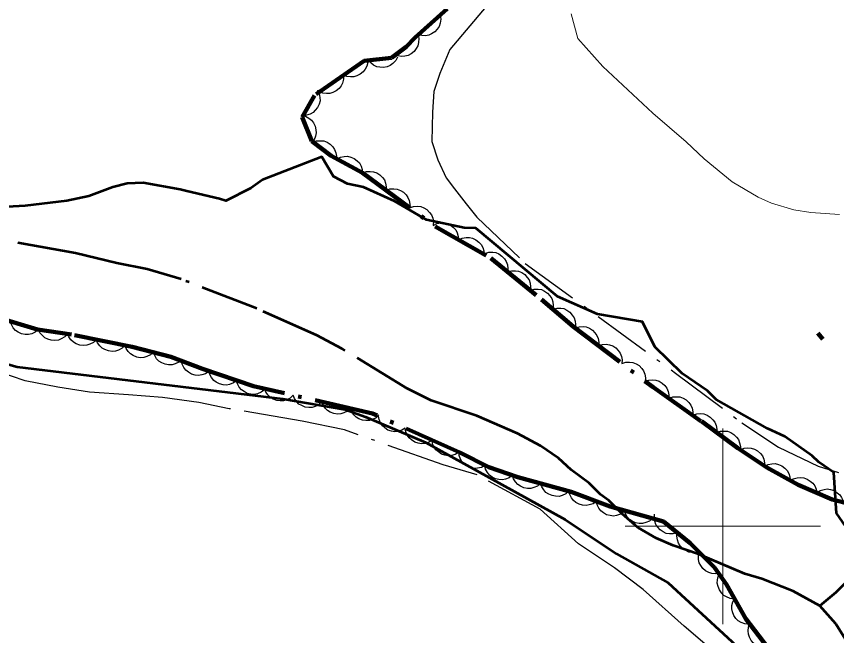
# Model space of a CAD drawing. Extents: x 386081 to 389416, y 5130568 to 5134082.
# Drawn here: x 387127.7 to 387211.7, y 5132388.8 to 5132452.2 of the extents above; entities that cross this region are included whole.
import ezdxf

# ---------------------------------------------------------------- set-up
doc = ezdxf.new("R2010")
doc.units = 0
doc.header["$LTSCALE"] = 1.2
for name, pattern in [('DASH_DOUBLE_DOT', [9.2, 5, -1.2, 0.3, -1.2, 0.3, -1.2]), ('DOT_DASHED', [7.7, 5, -1.2, 0.3, -1.2]), ('LONG_DASHED', [7.5, 6, -1.5])]:
    doc.linetypes.add(name, pattern=pattern)
for name, color, linetype, lineweight in [('1', 7, 'Continuous', 53), ('2', 7, 'Continuous', 13), ('3', 7, 'Continuous', 140), ('4', 7, 'DASH_DOUBLE_DOT', 53), ('41', 7, 'DOT_DASHED', 25), ('44', 7, 'Continuous', 25), ('61', 7, 'Continuous', 13)]:
    doc.layers.add(name, color=color, linetype=linetype, lineweight=lineweight)

msp = doc.modelspace()

# ---------------------------------------------------------------- linework, layer by layer
at = {"layer": '1', "linetype": 'LONG_DASHED'}
msp.add_lwpolyline([(387145.13, 5132434.28), (387144.46, 5132434.47), (387140.66, 5132435.13), (387139.03, 5132435.07), (387137.56, 5132434.7), (387135.1, 5132433.76), (387132.87, 5132433.3), (387128.58, 5132432.8), (387122.45, 5132432.47), (387120.64, 5132432.76), (387118.34, 5132433.54), (387113.42, 5132435.51), (387106.5, 5132437.95), (387098.86, 5132440.25), (387086.03, 5132444.5), (387082.98, 5132445.94), (387078.46, 5132448.4), (387071.94, 5132449.51), (387067.73, 5132451.13)], dxfattribs=at)
at = {"layer": '1'}
for points in [[(387213.24, 5132399.04), (387211.63, 5132401.36), (387211.36, 5132405.51), (387209.85, 5132406.55), (387209.14, 5132407.21), (387206.35, 5132409.2), (387204.59, 5132410.01), (387199.33, 5132412.96), (387198.45, 5132413.86), (387195.83, 5132415.63), (387193.04, 5132418.36), (387191.8, 5132420.91), (387187.17, 5132421.69), (387183.09, 5132423.51), (387174.74, 5132430.51), (387173.54, 5132430.53), (387169.67, 5132431.36), (387166.41, 5132433.26), (387163.23, 5132434.7), (387161.6, 5132435.04), (387160.14, 5132435.78), (387158.96, 5132437.8), (387152.9, 5132435.44), (387151.68, 5132434.59), (387149.14, 5132433.3), (387148.5, 5132433.51), (387145.13, 5132434.28)], [(387107.54, 5132422.08), (387127.76, 5132416.3), (387154.97, 5132413.03), (387161.35, 5132411.95), (387163.44, 5132411.19), (387169.61, 5132408.59), (387183.87, 5132400.69), (387189.13, 5132397.18), (387194.4, 5132394.23), (387201.38, 5132387.82)]]:
    msp.add_lwpolyline(points, dxfattribs=at)
at = {"layer": '2'}
msp.add_lwpolyline([(387211.94, 5132431.91), (387209.02, 5132432.11), (387207.28, 5132432.36), (387204.98, 5132433.06), (387203.62, 5132433.68), (387200.96, 5132435.24), (387198.11, 5132437.6), (387196.25, 5132439.34), (387192.85, 5132442.26), (387187.72, 5132447.05), (387185.16, 5132449.89), (387184.5, 5132452.44)], dxfattribs=at)
at = {"layer": '3'}
msp.add_line((387209.74, 5132419.76), (387210.25, 5132419.15), dxfattribs=at)
at = {"layer": '4'}
for points in [[(387266.09, 5132452.16), (387259.7, 5132445.14), (387254.25, 5132438.93), (387252.43, 5132437.02), (387249.18, 5132434.07), (387241.78, 5132426.17), (387233.79, 5132418.06), (387228.25, 5132412.22), (387219.38, 5132403.12), (387216.17, 5132399.46), (387215.04, 5132397.98), (387213.2, 5132394.88), (387211.58, 5132393.22), (387209.95, 5132391.87)], [(387213.78, 5132386.53), (387211.56, 5132390.01), (387209.95, 5132391.87), (387207.22, 5132393.37), (387203.99, 5132394.63), (387202.25, 5132395.13), (387197.53, 5132397.14), (387194.92, 5132398.02), (387193.18, 5132398.77), (387191.32, 5132399.89), (387189.71, 5132401.26), (387188.35, 5132402.63), (387187.48, 5132403.26), (387186.34, 5132404.41), (387184.48, 5132405.78), (387183.18, 5132406.96), (387181.36, 5132408.24), (387179, 5132409.49), (387174.84, 5132411.31), (387170.16, 5132412.86), (387167.68, 5132414.11), (387161.04, 5132418.17), (387158.43, 5132419.54), (387152.32, 5132422.27), (387144.56, 5132425.28), (387141.08, 5132426.29), (387137.97, 5132426.93), (387133.74, 5132427.94), (387126.78, 5132429.21)]]:
    msp.add_lwpolyline(points, dxfattribs=at)
at = {"layer": '41'}
for points in [[(387216.69, 5132493.31), (387199.93, 5132477.37), (387194.01, 5132470.7), (387185.37, 5132462.67), (387175.79, 5132453.18), (387172.06, 5132448.79), (387171.05, 5132446.32), (387170.42, 5132444.47), (387170.28, 5132442.37), (387170.21, 5132439.36), (387170.82, 5132437.5), (387171.68, 5132435.64), (387172.55, 5132434.53), (387173.73, 5132432.99), (387174.84, 5132431.62), (387179.79, 5132426.9), (387195.16, 5132415.68), (387201.97, 5132410.58), (387205.69, 5132408.08), (387209.75, 5132406.15), (387211.86, 5132405.52)], [(387199.36, 5132386.96), (387196.04, 5132389.8), (387191.87, 5132393.52), (387188.92, 5132395.74), (387185.23, 5132398.22), (387181.31, 5132401.77), (387174.86, 5132405.27), (387171.39, 5132406.28), (387161.28, 5132409.86), (387156.93, 5132410.75), (387149.47, 5132412.03), (387146.36, 5132412.67), (387142.64, 5132413.18), (387139.16, 5132413.45), (387135.18, 5132413.72), (387131.95, 5132414.23), (387128.59, 5132414.87), (387123.94, 5132416.43)]]:
    msp.add_lwpolyline(points, dxfattribs=at)
at = {"layer": '44', "linetype": 'DOT_DASHED', "lineweight": 90}
for points in [[(387171.8, 5132452.93), (387168.53, 5132450.01), (387167.6, 5132449.04), (387166.08, 5132447.94), (387163.3, 5132447.62), (387158.2, 5132444.09), (387156.94, 5132441.87), (387157.92, 5132439.39), (387159.9, 5132437.9), (387163.13, 5132436.15), (387170.56, 5132430.67), (387176.26, 5132427.42), (387181.46, 5132423.19), (387184.68, 5132420.45), (387192.86, 5132414.23), (387197.81, 5132410.74), (387201.53, 5132408), (387204.51, 5132406), (387207.73, 5132404.25), (387211.21, 5132402.75), (387213.2, 5132402.24)], [(387205.56, 5132386.33), (387202.35, 5132390.55), (387200.37, 5132394.03), (387199.14, 5132395.77), (387196.66, 5132398.26), (387193.94, 5132400.5), (387188.47, 5132402.01), (387184.49, 5132403.52), (387179.03, 5132405.04), (387176.04, 5132406.04), (387173.07, 5132407.54), (387164.13, 5132411.55), (387151.95, 5132414.34), (387146.74, 5132416.1), (387143.51, 5132417.35), (387139.53, 5132418.36), (387133.32, 5132419.63), (387129.84, 5132420.15), (387125.62, 5132421.41)]]:
    msp.add_lwpolyline(points, dxfattribs=at)
at = {"layer": '44'}
for points in [[(387171.08, 5132452.28), (387171.13, 5132451.87), (387171.07, 5132451.47), (387170.97, 5132451.15), (387170.78, 5132450.86), (387170.53, 5132450.59), (387170.2, 5132450.39), (387169.91, 5132450.24), (387169.56, 5132450.19), (387169.19, 5132450.2), (387168.84, 5132450.29)], [(387168.82, 5132450.31), (387168.9, 5132449.9), (387168.87, 5132449.5), (387168.8, 5132449.17), (387168.63, 5132448.87), (387168.4, 5132448.58), (387168.09, 5132448.35), (387167.81, 5132448.18), (387167.47, 5132448.11), (387167.1, 5132448.08), (387166.74, 5132448.14)], [(387163.66, 5132447.87), (387163.66, 5132447.45), (387163.55, 5132447.06), (387163.41, 5132446.76), (387163.18, 5132446.49), (387162.9, 5132446.25), (387162.55, 5132446.09), (387162.24, 5132445.98), (387161.89, 5132445.98), (387161.53, 5132446.03), (387161.19, 5132446.16)], [(387166.71, 5132448.01), (387166.52, 5132447.64), (387166.23, 5132447.35), (387165.97, 5132447.15), (387165.65, 5132447.02), (387165.28, 5132446.95), (387164.9, 5132446.97), (387164.58, 5132447.02), (387164.26, 5132447.18), (387163.97, 5132447.4), (387163.73, 5132447.67)], [(387161.19, 5132446.16), (387161.19, 5132445.74), (387161.08, 5132445.35), (387160.95, 5132445.05), (387160.72, 5132444.78), (387160.43, 5132444.55), (387160.09, 5132444.38), (387159.78, 5132444.28), (387159.43, 5132444.27), (387159.06, 5132444.32), (387158.72, 5132444.45)], [(387158.51, 5132444.64), (387158.7, 5132444.27), (387158.77, 5132443.87), (387158.78, 5132443.54), (387158.69, 5132443.2), (387158.53, 5132442.86), (387158.29, 5132442.56), (387158.06, 5132442.33), (387157.75, 5132442.17), (387157.39, 5132442.06), (387157.03, 5132442.03)], [(387156.87, 5132442.05), (387157.28, 5132441.95), (387157.63, 5132441.75), (387157.9, 5132441.56), (387158.11, 5132441.27), (387158.27, 5132440.94), (387158.35, 5132440.57), (387158.38, 5132440.24), (387158.31, 5132439.9), (387158.18, 5132439.55), (387157.97, 5132439.26)], [(387158.04, 5132439.3), (387158.43, 5132439.44), (387158.84, 5132439.45), (387159.17, 5132439.42), (387159.49, 5132439.29), (387159.81, 5132439.09), (387160.07, 5132438.81), (387160.27, 5132438.56), (387160.38, 5132438.22), (387160.45, 5132437.86), (387160.43, 5132437.5)], [(387160.49, 5132437.58), (387160.86, 5132437.77), (387161.26, 5132437.85), (387161.59, 5132437.87), (387161.93, 5132437.78), (387162.27, 5132437.64), (387162.57, 5132437.4), (387162.8, 5132437.17), (387162.97, 5132436.86), (387163.09, 5132436.51), (387163.12, 5132436.15)], [(387163.12, 5132436.15), (387163.52, 5132436.29), (387163.92, 5132436.31), (387164.25, 5132436.28), (387164.58, 5132436.15), (387164.9, 5132435.96), (387165.16, 5132435.68), (387165.36, 5132435.43), (387165.48, 5132435.1), (387165.55, 5132434.73), (387165.54, 5132434.37)], [(387165.54, 5132434.37), (387165.93, 5132434.51), (387166.34, 5132434.53), (387166.67, 5132434.5), (387167, 5132434.37), (387167.31, 5132434.18), (387167.58, 5132433.9), (387167.78, 5132433.65), (387167.9, 5132433.32), (387167.97, 5132432.95), (387167.95, 5132432.59)], [(387167.95, 5132432.59), (387168.35, 5132432.73), (387168.75, 5132432.75), (387169.08, 5132432.72), (387169.41, 5132432.59), (387169.72, 5132432.4), (387169.99, 5132432.12), (387170.19, 5132431.87), (387170.31, 5132431.54), (387170.38, 5132431.17), (387170.37, 5132430.81)], [(387170.35, 5132430.79), (387170.73, 5132430.97), (387171.13, 5132431.04), (387171.46, 5132431.05), (387171.8, 5132430.96), (387172.13, 5132430.8), (387172.43, 5132430.56), (387172.66, 5132430.33), (387172.82, 5132430.01), (387172.93, 5132429.66), (387172.96, 5132429.3)], [(387172.96, 5132429.3), (387173.33, 5132429.49), (387173.73, 5132429.55), (387174.06, 5132429.56), (387174.4, 5132429.47), (387174.74, 5132429.32), (387175.04, 5132429.08), (387175.27, 5132428.84), (387175.43, 5132428.53), (387175.54, 5132428.18), (387175.56, 5132427.82)], [(387175.64, 5132427.92), (387176.04, 5132428.05), (387176.45, 5132428.04), (387176.77, 5132428), (387177.09, 5132427.86), (387177.4, 5132427.65), (387177.65, 5132427.36), (387177.84, 5132427.09), (387177.95, 5132426.76), (387178, 5132426.39), (387177.97, 5132426.03)], [(387177.97, 5132426.03), (387178.37, 5132426.15), (387178.77, 5132426.15), (387179.1, 5132426.11), (387179.42, 5132425.96), (387179.73, 5132425.76), (387179.98, 5132425.47), (387180.17, 5132425.2), (387180.27, 5132424.86), (387180.33, 5132424.5), (387180.29, 5132424.14)], [(387180.29, 5132424.14), (387180.69, 5132424.26), (387181.1, 5132424.26), (387181.43, 5132424.21), (387181.75, 5132424.07), (387182.05, 5132423.86), (387182.31, 5132423.57), (387182.49, 5132423.31), (387182.6, 5132422.97), (387182.65, 5132422.6), (387182.62, 5132422.25)], [(387182.6, 5132422.22), (387183, 5132422.33), (387183.41, 5132422.32), (387183.73, 5132422.27), (387184.05, 5132422.12), (387184.35, 5132421.9), (387184.6, 5132421.61), (387184.78, 5132421.34), (387184.88, 5132421), (387184.92, 5132420.63), (387184.88, 5132420.28)], [(387129.95, 5132420.12), (387129.63, 5132419.85), (387129.26, 5132419.7), (387128.94, 5132419.61), (387128.58, 5132419.62), (387128.22, 5132419.7), (387127.88, 5132419.87), (387127.6, 5132420.04), (387127.38, 5132420.31), (387127.19, 5132420.63), (387127.08, 5132420.97)], [(387132.93, 5132419.69), (387132.64, 5132419.38), (387132.29, 5132419.17), (387131.99, 5132419.05), (387131.64, 5132419.01), (387131.27, 5132419.03), (387130.91, 5132419.15), (387130.61, 5132419.28), (387130.35, 5132419.52), (387130.11, 5132419.81), (387129.96, 5132420.13)], [(387184.89, 5132420.29), (387185.29, 5132420.42), (387185.7, 5132420.43), (387186.02, 5132420.4), (387186.35, 5132420.27), (387186.66, 5132420.07), (387186.92, 5132419.79), (387187.12, 5132419.53), (387187.24, 5132419.2), (387187.3, 5132418.83), (387187.28, 5132418.47)], [(387135.87, 5132419.11), (387135.57, 5132418.82), (387135.21, 5132418.63), (387134.9, 5132418.52), (387134.55, 5132418.5), (387134.18, 5132418.54), (387133.82, 5132418.68), (387133.53, 5132418.83), (387133.28, 5132419.08), (387133.07, 5132419.38), (387132.93, 5132419.71)], [(387138.81, 5132418.51), (387138.51, 5132418.22), (387138.15, 5132418.03), (387137.84, 5132417.92), (387137.49, 5132417.9), (387137.12, 5132417.94), (387136.76, 5132418.08), (387136.47, 5132418.23), (387136.22, 5132418.48), (387136.01, 5132418.78), (387135.87, 5132419.11)], [(387141.72, 5132417.8), (387141.41, 5132417.53), (387141.04, 5132417.36), (387140.73, 5132417.26), (387140.37, 5132417.25), (387140.01, 5132417.31), (387139.66, 5132417.47), (387139.38, 5132417.63), (387139.14, 5132417.89), (387138.94, 5132418.2), (387138.82, 5132418.54)], [(387187.28, 5132418.47), (387187.68, 5132418.61), (387188.08, 5132418.62), (387188.41, 5132418.58), (387188.74, 5132418.45), (387189.05, 5132418.25), (387189.31, 5132417.97), (387189.51, 5132417.71), (387189.63, 5132417.38), (387189.69, 5132417.02), (387189.67, 5132416.66)], [(387144.63, 5132417.07), (387144.32, 5132416.79), (387143.95, 5132416.62), (387143.63, 5132416.52), (387143.28, 5132416.52), (387142.92, 5132416.58), (387142.57, 5132416.73), (387142.28, 5132416.89), (387142.05, 5132417.15), (387141.85, 5132417.46), (387141.72, 5132417.8)], [(387147.39, 5132415.85), (387147.04, 5132415.61), (387146.66, 5132415.49), (387146.33, 5132415.43), (387145.98, 5132415.47), (387145.63, 5132415.57), (387145.3, 5132415.77), (387145.04, 5132415.96), (387144.83, 5132416.25), (387144.67, 5132416.58), (387144.59, 5132416.93)], [(387189.67, 5132416.66), (387190.07, 5132416.79), (387190.47, 5132416.8), (387190.8, 5132416.77), (387191.13, 5132416.63), (387191.44, 5132416.44), (387191.7, 5132416.16), (387191.9, 5132415.9), (387192.01, 5132415.56), (387192.08, 5132415.2), (387192.06, 5132414.84)], [(387150.24, 5132414.92), (387149.91, 5132414.67), (387149.52, 5132414.52), (387149.2, 5132414.45), (387148.85, 5132414.47), (387148.49, 5132414.56), (387148.16, 5132414.74), (387147.89, 5132414.93), (387147.67, 5132415.21), (387147.49, 5132415.53), (387147.4, 5132415.88)], [(387153.08, 5132413.96), (387152.75, 5132413.71), (387152.37, 5132413.56), (387152.04, 5132413.49), (387151.69, 5132413.51), (387151.33, 5132413.6), (387151, 5132413.78), (387150.73, 5132413.97), (387150.51, 5132414.25), (387150.33, 5132414.57), (387150.24, 5132414.92)], [(387192.04, 5132414.81), (387192.43, 5132414.96), (387192.83, 5132414.99), (387193.16, 5132414.96), (387193.49, 5132414.84), (387193.81, 5132414.66), (387194.08, 5132414.39), (387194.29, 5132414.13), (387194.42, 5132413.8), (387194.49, 5132413.44), (387194.49, 5132413.08)], [(387156.04, 5132413.4), (387155.73, 5132413.12), (387155.37, 5132412.94), (387155.05, 5132412.83), (387154.7, 5132412.82), (387154.34, 5132412.87), (387153.98, 5132413.02), (387153.7, 5132413.18), (387153.45, 5132413.43), (387153.24, 5132413.74), (387153.11, 5132414.07)], [(387158.96, 5132412.73), (387158.66, 5132412.45), (387158.29, 5132412.27), (387157.98, 5132412.17), (387157.63, 5132412.15), (387157.26, 5132412.2), (387156.91, 5132412.35), (387156.62, 5132412.51), (387156.38, 5132412.76), (387156.17, 5132413.07), (387156.04, 5132413.4)], [(387161.89, 5132412.06), (387161.58, 5132411.78), (387161.22, 5132411.6), (387160.9, 5132411.5), (387160.55, 5132411.48), (387160.19, 5132411.53), (387159.83, 5132411.68), (387159.54, 5132411.84), (387159.3, 5132412.09), (387159.09, 5132412.4), (387158.96, 5132412.73)], [(387194.49, 5132413.08), (387194.88, 5132413.23), (387195.28, 5132413.26), (387195.61, 5132413.24), (387195.94, 5132413.11), (387196.26, 5132412.93), (387196.54, 5132412.66), (387196.74, 5132412.4), (387196.87, 5132412.08), (387196.95, 5132411.71), (387196.94, 5132411.35)], [(387164.81, 5132411.39), (387164.51, 5132411.11), (387164.14, 5132410.93), (387163.83, 5132410.83), (387163.48, 5132410.81), (387163.11, 5132410.86), (387162.76, 5132411.01), (387162.47, 5132411.17), (387162.23, 5132411.42), (387162.02, 5132411.73), (387161.89, 5132412.06)], [(387167.5, 5132410.04), (387167.15, 5132409.82), (387166.76, 5132409.71), (387166.43, 5132409.67), (387166.08, 5132409.73), (387165.73, 5132409.85), (387165.41, 5132410.06), (387165.16, 5132410.27), (387164.97, 5132410.57), (387164.83, 5132410.91), (387164.77, 5132411.26)], [(387196.95, 5132411.37), (387197.35, 5132411.51), (387197.75, 5132411.53), (387198.08, 5132411.5), (387198.41, 5132411.37), (387198.72, 5132411.18), (387198.99, 5132410.9), (387199.19, 5132410.65), (387199.31, 5132410.32), (387199.38, 5132409.95), (387199.37, 5132409.59)], [(387170.24, 5132408.81), (387169.89, 5132408.59), (387169.49, 5132408.48), (387169.17, 5132408.44), (387168.82, 5132408.5), (387168.47, 5132408.62), (387168.15, 5132408.83), (387167.9, 5132409.04), (387167.71, 5132409.34), (387167.57, 5132409.68), (387167.5, 5132410.04)], [(387199.37, 5132409.59), (387199.76, 5132409.73), (387200.17, 5132409.75), (387200.5, 5132409.72), (387200.82, 5132409.59), (387201.14, 5132409.4), (387201.41, 5132409.12), (387201.61, 5132408.87), (387201.73, 5132408.54), (387201.8, 5132408.17), (387201.78, 5132407.81)], [(387172.98, 5132407.58), (387172.62, 5132407.36), (387172.23, 5132407.26), (387171.9, 5132407.22), (387171.56, 5132407.27), (387171.21, 5132407.39), (387170.89, 5132407.61), (387170.64, 5132407.82), (387170.45, 5132408.11), (387170.3, 5132408.45), (387170.24, 5132408.81)], [(387175.66, 5132406.23), (387175.29, 5132406.03), (387174.9, 5132405.94), (387174.57, 5132405.92), (387174.22, 5132405.99), (387173.88, 5132406.13), (387173.57, 5132406.35), (387173.33, 5132406.57), (387173.16, 5132406.88), (387173.03, 5132407.23), (387172.98, 5132407.59)], [(387201.79, 5132407.82), (387202.18, 5132407.98), (387202.58, 5132408.02), (387202.91, 5132408), (387203.25, 5132407.89), (387203.57, 5132407.71), (387203.85, 5132407.45), (387204.06, 5132407.2), (387204.2, 5132406.87), (387204.28, 5132406.51), (387204.28, 5132406.15)], [(387178.48, 5132405.22), (387178.15, 5132404.97), (387177.77, 5132404.83), (387177.45, 5132404.75), (387177.09, 5132404.78), (387176.74, 5132404.86), (387176.4, 5132405.04), (387176.13, 5132405.23), (387175.91, 5132405.5), (387175.73, 5132405.83), (387175.63, 5132406.18)], [(387204.27, 5132406.13), (387204.64, 5132406.32), (387205.04, 5132406.4), (387205.37, 5132406.41), (387205.71, 5132406.33), (387206.05, 5132406.18), (387206.35, 5132405.95), (387206.59, 5132405.72), (387206.75, 5132405.41), (387206.87, 5132405.06), (387206.91, 5132404.7)], [(387181.36, 5132404.39), (387181.04, 5132404.12), (387180.67, 5132403.96), (387180.35, 5132403.87), (387180, 5132403.87), (387179.64, 5132403.94), (387179.29, 5132404.1), (387179.01, 5132404.27), (387178.78, 5132404.54), (387178.59, 5132404.85), (387178.47, 5132405.2)], [(387206.87, 5132404.62), (387207.22, 5132404.85), (387207.61, 5132404.96), (387207.94, 5132405), (387208.29, 5132404.95), (387208.64, 5132404.83), (387208.96, 5132404.63), (387209.21, 5132404.42), (387209.41, 5132404.13), (387209.56, 5132403.79), (387209.62, 5132403.43)], [(387184.25, 5132403.59), (387183.93, 5132403.32), (387183.56, 5132403.15), (387183.24, 5132403.06), (387182.89, 5132403.07), (387182.53, 5132403.14), (387182.18, 5132403.3), (387181.9, 5132403.47), (387181.67, 5132403.73), (387181.48, 5132404.05), (387181.36, 5132404.39)], [(387187.06, 5132402.54), (387186.72, 5132402.3), (387186.34, 5132402.18), (387186.01, 5132402.12), (387185.66, 5132402.15), (387185.31, 5132402.25), (387184.97, 5132402.45), (387184.71, 5132402.64), (387184.51, 5132402.93), (387184.34, 5132403.26), (387184.26, 5132403.61)], [(387209.62, 5132403.43), (387209.98, 5132403.66), (387210.37, 5132403.77), (387210.69, 5132403.82), (387211.04, 5132403.76), (387211.39, 5132403.65), (387211.71, 5132403.44), (387211.97, 5132403.23), (387212.16, 5132402.94), (387212.31, 5132402.6), (387212.38, 5132402.25)], [(387189.87, 5132401.48), (387189.53, 5132401.24), (387189.14, 5132401.11), (387188.82, 5132401.05), (387188.47, 5132401.09), (387188.11, 5132401.19), (387187.78, 5132401.38), (387187.52, 5132401.58), (387187.31, 5132401.86), (387187.15, 5132402.19), (387187.06, 5132402.54)], [(387192.8, 5132400.81), (387192.49, 5132400.54), (387192.11, 5132400.38), (387191.8, 5132400.29), (387191.44, 5132400.29), (387191.08, 5132400.36), (387190.73, 5132400.52), (387190.45, 5132400.69), (387190.22, 5132400.96), (387190.03, 5132401.27), (387189.91, 5132401.61)], [(387195.35, 5132399.34), (387194.94, 5132399.22), (387194.54, 5132399.23), (387194.21, 5132399.27), (387193.89, 5132399.42), (387193.59, 5132399.63), (387193.34, 5132399.92), (387193.15, 5132400.19), (387193.05, 5132400.52), (387193, 5132400.89), (387193.03, 5132401.25)], [(387197.66, 5132397.44), (387197.26, 5132397.32), (387196.85, 5132397.32), (387196.53, 5132397.37), (387196.21, 5132397.51), (387195.9, 5132397.72), (387195.65, 5132398.01), (387195.47, 5132398.28), (387195.36, 5132398.62), (387195.31, 5132398.98), (387195.35, 5132399.34)], [(387199.69, 5132395.22), (387199.28, 5132395.14), (387198.88, 5132395.18), (387198.56, 5132395.26), (387198.25, 5132395.44), (387197.97, 5132395.67), (387197.75, 5132395.99), (387197.59, 5132396.27), (387197.52, 5132396.62), (387197.51, 5132396.99), (387197.58, 5132397.34)], [(387201.19, 5132392.59), (387200.77, 5132392.63), (387200.39, 5132392.77), (387200.1, 5132392.93), (387199.86, 5132393.19), (387199.65, 5132393.49), (387199.52, 5132393.85), (387199.44, 5132394.17), (387199.46, 5132394.52), (387199.54, 5132394.88), (387199.7, 5132395.2)], [(387202.67, 5132389.99), (387202.25, 5132390.02), (387201.88, 5132390.17), (387201.59, 5132390.33), (387201.34, 5132390.58), (387201.13, 5132390.88), (387201, 5132391.24), (387200.92, 5132391.56), (387200.94, 5132391.91), (387201.03, 5132392.27), (387201.19, 5132392.59)], [(387204.56, 5132387.65), (387204.14, 5132387.62), (387203.75, 5132387.72), (387203.44, 5132387.84), (387203.16, 5132388.06), (387202.91, 5132388.33), (387202.74, 5132388.67), (387202.62, 5132388.97), (387202.59, 5132389.32), (387202.63, 5132389.69), (387202.74, 5132390.03)]]:
    msp.add_lwpolyline(points, dxfattribs=at)
at = {"layer": '61'}
for p, q in [((387200, 5132390), (387200, 5132410)), ((387190, 5132400), (387210, 5132400))]:
    msp.add_line(p, q, dxfattribs=at)

doc.saveas('drawing.dxf')
